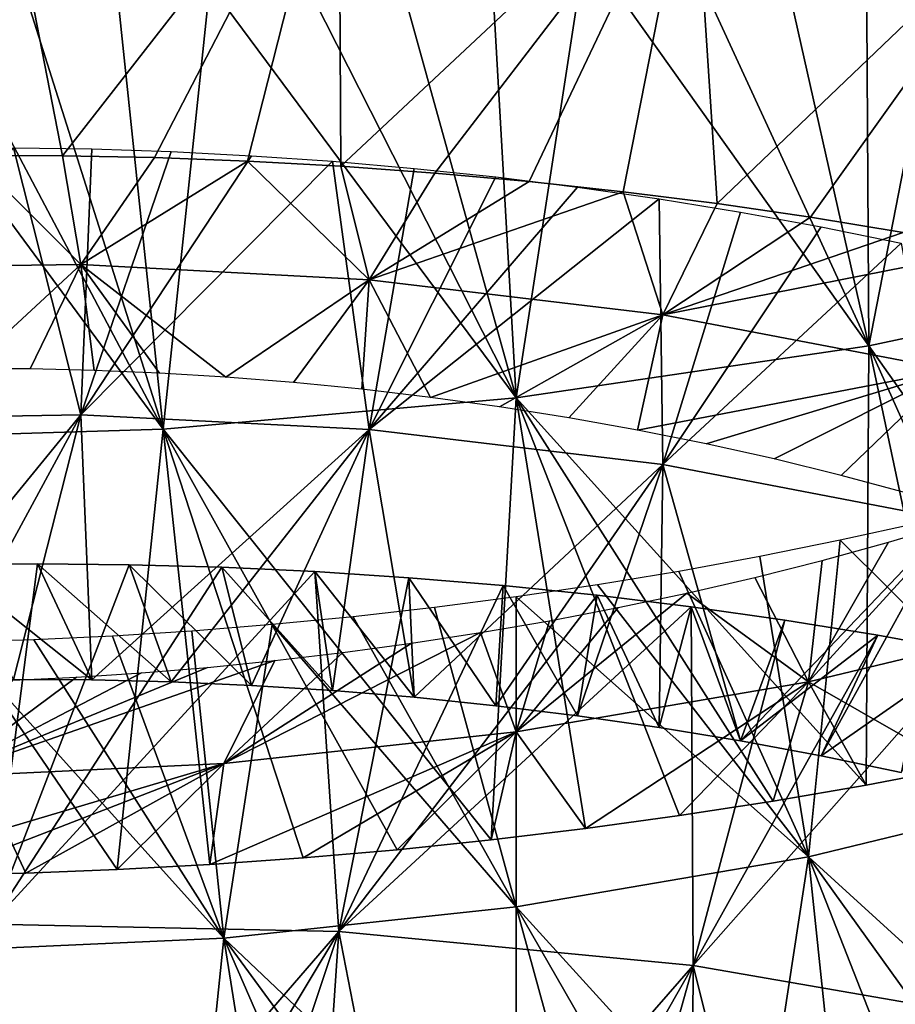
# Model space of a CAD drawing. Header units: millimetres. Extents: x -161 to 161, y -94 to 1149.
# Tile 817 of 1056: x 42.64 to 45.92, y 420.23 to 423.93. Entities that reach past the tile are written whole.
import ezdxf

# ---------------------------------------------------------------- set-up
doc = ezdxf.new("R2010")
doc.units = ezdxf.units.MM
doc.header["$LTSCALE"] = 81.481481
for name, color, linetype in [('69', 7, 'CONTINUOUS'), ('70', 7, 'CONTINUOUS'), ('71', 7, 'CONTINUOUS'), ('73', 7, 'CONTINUOUS'), ('81', 7, 'CONTINUOUS'), ('82', 7, 'CONTINUOUS')]:
    doc.layers.add(name, color=color, linetype=linetype)

msp = doc.modelspace()

# ---------------------------------------------------------------- linework, layer by layer
at = {"layer": '69', "color": 7, "linetype": 'CONTINUOUS', "true_color": 0xaaaaaa}
for points in [[(42.3638, 421.8846, -12.0641), (42.9071, 421.4526, -11.064), (42.703, 421.8879, -12.1698), (42.3638, 421.8846, -12.0641)], [(42.613, 421.4543, -10.9636), (42.9071, 421.4526, -11.064), (42.3638, 421.8846, -12.0641), (42.613, 421.4543, -10.9636)], [(42.9071, 421.4526, -11.064), (43.2054, 421.4451, -11.1498), (42.703, 421.8879, -12.1698), (42.9071, 421.4526, -11.064)], [(42.703, 421.8879, -12.1698), (43.2054, 421.4451, -11.1498), (43.0469, 421.8848, -12.2597), (42.703, 421.8879, -12.1698)], [(43.2054, 421.4451, -11.1498), (43.507, 421.4317, -11.2208), (43.0469, 421.8848, -12.2597), (43.2054, 421.4451, -11.1498)], [(43.0469, 421.8848, -12.2597), (43.507, 421.4317, -11.2208), (43.3945, 421.8752, -12.3334), (43.0469, 421.8848, -12.2597)], [(43.507, 421.4317, -11.2208), (43.811, 421.4124, -11.2769), (43.3945, 421.8752, -12.3334), (43.507, 421.4317, -11.2208)], [(43.3945, 421.8752, -12.3334), (43.811, 421.4124, -11.2769), (43.7449, 421.859, -12.391), (43.3945, 421.8752, -12.3334)], [(43.811, 421.4124, -11.2769), (44.1168, 421.387, -11.3182), (43.7449, 421.859, -12.391), (43.811, 421.4124, -11.2769)], [(43.7449, 421.859, -12.391), (44.1168, 421.387, -11.3182), (44.0974, 421.8362, -12.4321), (43.7449, 421.859, -12.391)], [(44.1168, 421.387, -11.3182), (44.4236, 421.3555, -11.3443), (44.0974, 421.8362, -12.4321), (44.1168, 421.387, -11.3182)], [(44.0974, 421.8362, -12.4321), (44.4236, 421.3555, -11.3443), (44.451, 421.8066, -12.4567), (44.0974, 421.8362, -12.4321)], [(44.4236, 421.3555, -11.3443), (44.7308, 421.3177, -11.3554), (44.451, 421.8066, -12.4567), (44.4236, 421.3555, -11.3443)], [(44.451, 421.8066, -12.4567), (44.7308, 421.3177, -11.3554), (44.8047, 421.7702, -12.4646), (44.451, 421.8066, -12.4567)], [(44.7308, 421.3177, -11.3554), (45.0376, 421.2737, -11.3513), (44.8047, 421.7702, -12.4646), (44.7308, 421.3177, -11.3554)], [(44.8047, 421.7702, -12.4646), (45.0376, 421.2737, -11.3513), (45.1578, 421.7269, -12.4559), (44.8047, 421.7702, -12.4646)], [(45.0376, 421.2737, -11.3513), (45.343, 421.2235, -11.3322), (45.1578, 421.7269, -12.4559), (45.0376, 421.2737, -11.3513)], [(45.1578, 421.7269, -12.4559), (45.343, 421.2235, -11.3322), (45.5091, 421.6768, -12.4307), (45.1578, 421.7269, -12.4559)], [(45.5091, 421.6768, -12.4307), (45.343, 421.2235, -11.3322), (45.8579, 421.62, -12.3893), (45.5091, 421.6768, -12.4307)], [(45.343, 421.2235, -11.3322), (45.646, 421.1671, -11.2983), (45.8579, 421.62, -12.3893), (45.343, 421.2235, -11.3322)], [(45.8579, 421.62, -12.3893), (45.646, 421.1671, -11.2983), (46.2033, 421.5564, -12.3318), (45.8579, 421.62, -12.3893)], [(45.646, 421.1671, -11.2983), (45.9457, 421.1047, -11.2498), (46.2033, 421.5564, -12.3318), (45.646, 421.1671, -11.2983)]]:
    msp.add_3dface(points, dxfattribs=at)
at = {"layer": '70', "color": 7, "linetype": 'CONTINUOUS', "true_color": 0xaaaaaa}
for points in [[(42.3638, 421.8846, -12.0641), (42.703, 421.8879, -12.1698), (42.5279, 420.535, -12.6832), (42.3638, 421.8846, -12.0641)], [(42.703, 421.8879, -12.1698), (43.0469, 421.8848, -12.2597), (42.5279, 420.535, -12.6832), (42.703, 421.8879, -12.1698)], [(43.0469, 421.8848, -12.2597), (43.3945, 421.8752, -12.3334), (42.5279, 420.535, -12.6832), (43.0469, 421.8848, -12.2597)], [(43.3945, 421.8752, -12.3334), (43.7449, 421.859, -12.391), (42.5279, 420.535, -12.6832), (43.3945, 421.8752, -12.3334)], [(42.5279, 420.535, -12.6832), (43.7449, 421.859, -12.391), (43.8347, 420.5075, -12.9694), (42.5279, 420.535, -12.6832)], [(43.7449, 421.859, -12.391), (44.0974, 421.8362, -12.4321), (43.8347, 420.5075, -12.9694), (43.7449, 421.859, -12.391)], [(44.0974, 421.8362, -12.4321), (44.451, 421.8066, -12.4567), (43.8347, 420.5075, -12.9694), (44.0974, 421.8362, -12.4321)], [(44.451, 421.8066, -12.4567), (44.8047, 421.7702, -12.4646), (43.8347, 420.5075, -12.9694), (44.451, 421.8066, -12.4567)], [(44.8047, 421.7702, -12.4646), (45.1578, 421.7269, -12.4559), (43.8347, 420.5075, -12.9694), (44.8047, 421.7702, -12.4646)], [(43.8347, 420.5075, -12.9694), (45.1578, 421.7269, -12.4559), (45.1653, 420.3806, -13.0244), (43.8347, 420.5075, -12.9694)], [(45.1578, 421.7269, -12.4559), (45.5091, 421.6768, -12.4307), (45.1653, 420.3806, -13.0244), (45.1578, 421.7269, -12.4559)], [(45.5091, 421.6768, -12.4307), (45.8579, 421.62, -12.3893), (45.1653, 420.3806, -13.0244), (45.5091, 421.6768, -12.4307)], [(45.8579, 421.62, -12.3893), (46.2033, 421.5564, -12.3318), (45.1653, 420.3806, -13.0244), (45.8579, 421.62, -12.3893)], [(45.1653, 420.3806, -13.0244), (46.2033, 421.5564, -12.3318), (46.4721, 420.1529, -12.8489), (45.1653, 420.3806, -13.0244)], [(42.703, 419.1975, -13.3283), (42.3638, 419.19, -13.2228), (42.5279, 420.535, -12.6832), (42.703, 419.1975, -13.3283)], [(42.703, 419.1975, -13.3283), (42.5279, 420.535, -12.6832), (43.8347, 420.5075, -12.9694), (42.703, 419.1975, -13.3283)], [(43.0469, 419.198, -13.4182), (42.703, 419.1975, -13.3283), (43.8347, 420.5075, -12.9694), (43.0469, 419.198, -13.4182)], [(43.3945, 419.1913, -13.4922), (43.0469, 419.198, -13.4182), (43.8347, 420.5075, -12.9694), (43.3945, 419.1913, -13.4922)], [(43.7449, 419.1775, -13.5504), (43.3945, 419.1913, -13.4922), (43.8347, 420.5075, -12.9694), (43.7449, 419.1775, -13.5504)], [(44.0974, 419.1563, -13.5924), (43.7449, 419.1775, -13.5504), (43.8347, 420.5075, -12.9694), (44.0974, 419.1563, -13.5924)], [(44.0974, 419.1563, -13.5924), (43.8347, 420.5075, -12.9694), (45.1653, 420.3806, -13.0244), (44.0974, 419.1563, -13.5924)], [(44.451, 419.1277, -13.6181), (44.0974, 419.1563, -13.5924), (45.1653, 420.3806, -13.0244), (44.451, 419.1277, -13.6181)], [(44.8047, 419.0916, -13.6275), (44.451, 419.1277, -13.6181), (45.1653, 420.3806, -13.0244), (44.8047, 419.0916, -13.6275)], [(45.1578, 419.048, -13.6205), (44.8047, 419.0916, -13.6275), (45.1653, 420.3806, -13.0244), (45.1578, 419.048, -13.6205)], [(45.5091, 418.997, -13.5974), (45.1578, 419.048, -13.6205), (45.1653, 420.3806, -13.0244), (45.5091, 418.997, -13.5974)], [(45.5091, 418.997, -13.5974), (45.1653, 420.3806, -13.0244), (46.4721, 420.1529, -12.8489), (45.5091, 418.997, -13.5974)]]:
    msp.add_3dface(points, dxfattribs=at)
at = {"layer": '71', "color": 7, "linetype": 'CONTINUOUS', "true_color": 0xaaaaaa}
for points in [[(41.8424, 422.9982, -10.0042), (42.4555, 423.4209, -11.4904), (42.8659, 423.0115, -10.4374), (41.8424, 422.9982, -10.0042)], [(42.4555, 423.4209, -11.4904), (42.7967, 423.4201, -11.5919), (42.8659, 423.0115, -10.4374), (42.4555, 423.4209, -11.4904)], [(42.7967, 423.4201, -11.5919), (43.1421, 423.4133, -11.6774), (42.8659, 423.0115, -10.4374), (42.7967, 423.4201, -11.5919)], [(43.1421, 423.4133, -11.6774), (43.4909, 423.4004, -11.7465), (42.8659, 423.0115, -10.4374), (43.1421, 423.4133, -11.6774)], [(42.8659, 423.0115, -10.4374), (43.4909, 423.4004, -11.7465), (43.9487, 422.9544, -10.6826), (42.8659, 423.0115, -10.4374)], [(43.4909, 423.4004, -11.7465), (43.8422, 423.3812, -11.7991), (43.9487, 422.9544, -10.6826), (43.4909, 423.4004, -11.7465)], [(43.8422, 423.3812, -11.7991), (44.1953, 423.3556, -11.8351), (43.9487, 422.9544, -10.6826), (43.8422, 423.3812, -11.7991)], [(44.1953, 423.3556, -11.8351), (44.549, 423.3237, -11.8544), (43.9487, 422.9544, -10.6826), (44.1953, 423.3556, -11.8351)], [(44.549, 423.3237, -11.8544), (44.9026, 423.2853, -11.8568), (43.9487, 422.9544, -10.6826), (44.549, 423.3237, -11.8544)], [(43.9487, 422.9544, -10.6826), (44.9026, 423.2853, -11.8568), (45.0512, 422.8232, -10.733), (43.9487, 422.9544, -10.6826)], [(44.9026, 423.2853, -11.8568), (45.2551, 423.2405, -11.8425), (45.0512, 422.8232, -10.733), (44.9026, 423.2853, -11.8568)], [(45.2551, 423.2405, -11.8425), (45.6055, 423.1893, -11.8117), (45.0512, 422.8232, -10.733), (45.2551, 423.2405, -11.8425)], [(45.6055, 423.1893, -11.8117), (45.9531, 423.1317, -11.7646), (45.0512, 422.8232, -10.733), (45.6055, 423.1893, -11.8117)], [(45.9531, 423.1317, -11.7646), (46.297, 423.0678, -11.7014), (45.0512, 422.8232, -10.733), (45.9531, 423.1317, -11.7646)], [(45.0512, 422.8232, -10.733), (46.297, 423.0678, -11.7014), (46.134, 422.6167, -10.589), (45.0512, 422.8232, -10.733)], [(41.8424, 422.9982, -10.0042), (42.8659, 423.0115, -10.4374), (42.4413, 422.6209, -9.0333), (41.8424, 422.9982, -10.0042)], [(42.4413, 422.6209, -9.0333), (42.8659, 423.0115, -10.4374), (42.6756, 422.62, -9.1505), (42.4413, 422.6209, -9.0333)], [(42.6756, 422.62, -9.1505), (42.8659, 423.0115, -10.4374), (42.9156, 422.6144, -9.255), (42.6756, 422.62, -9.1505)], [(42.8659, 423.0115, -10.4374), (43.9487, 422.9544, -10.6826), (43.4103, 422.5889, -9.4255), (42.8659, 423.0115, -10.4374)], [(42.9156, 422.6144, -9.255), (42.8659, 423.0115, -10.4374), (43.1606, 422.6041, -9.3467), (42.9156, 422.6144, -9.255)], [(43.1606, 422.6041, -9.3467), (42.8659, 423.0115, -10.4374), (43.4103, 422.5889, -9.4255), (43.1606, 422.6041, -9.3467)], [(43.4103, 422.5889, -9.4255), (43.9487, 422.9544, -10.6826), (43.6639, 422.5687, -9.4913), (43.4103, 422.5889, -9.4255)], [(43.6639, 422.5687, -9.4913), (43.9487, 422.9544, -10.6826), (43.9204, 422.5434, -9.5439), (43.6639, 422.5687, -9.4913)], [(43.9204, 422.5434, -9.5439), (43.9487, 422.9544, -10.6826), (44.1789, 422.513, -9.5829), (43.9204, 422.5434, -9.5439)], [(43.9487, 422.9544, -10.6826), (45.0512, 422.8232, -10.733), (44.1789, 422.513, -9.5829), (43.9487, 422.9544, -10.6826)], [(44.1789, 422.513, -9.5829), (45.0512, 422.8232, -10.733), (44.4383, 422.4773, -9.6083), (44.1789, 422.513, -9.5829)], [(44.4383, 422.4773, -9.6083), (45.0512, 422.8232, -10.733), (44.6978, 422.4364, -9.6198), (44.4383, 422.4773, -9.6083)], [(44.6978, 422.4364, -9.6198), (45.0512, 422.8232, -10.733), (44.9565, 422.3903, -9.6177), (44.6978, 422.4364, -9.6198)], [(45.0512, 422.8232, -10.733), (46.134, 422.6167, -10.589), (44.9565, 422.3903, -9.6177), (45.0512, 422.8232, -10.733)], [(44.9565, 422.3903, -9.6177), (46.134, 422.6167, -10.589), (45.2138, 422.3389, -9.602), (44.9565, 422.3903, -9.6177)], [(45.2138, 422.3389, -9.602), (46.134, 422.6167, -10.589), (45.4688, 422.2823, -9.5729), (45.2138, 422.3389, -9.602)], [(45.4688, 422.2823, -9.5729), (46.134, 422.6167, -10.589), (45.7209, 422.2204, -9.5307), (45.4688, 422.2823, -9.5729)], [(45.7209, 422.2204, -9.5307), (46.134, 422.6167, -10.589), (45.9692, 422.1535, -9.4753), (45.7209, 422.2204, -9.5307)], [(46.6557, 421.6995, 0.732), (45.5976, 421.4451, 0.9724), (46.1437, 422.0416, -0.3012), (46.6557, 421.6995, 0.732)], [(46.1437, 422.0416, -0.3012), (45.5976, 421.4451, 0.9724), (45.8985, 421.9689, -0.2355), (46.1437, 422.0416, -0.3012)], [(45.8985, 421.9689, -0.2355), (45.5976, 421.4451, 0.9724), (45.6491, 421.9006, -0.1831), (45.8985, 421.9689, -0.2355)], [(45.6491, 421.9006, -0.1831), (45.5976, 421.4451, 0.9724), (45.3963, 421.837, -0.1441), (45.6491, 421.9006, -0.1831)], [(45.3963, 421.837, -0.1441), (45.5976, 421.4451, 0.9724), (45.1411, 421.7781, -0.1187), (45.3963, 421.837, -0.1441)], [(45.5976, 421.4451, 0.9724), (44.5, 421.2572, 1.0184), (45.1411, 421.7781, -0.1187), (45.5976, 421.4451, 0.9724)], [(45.1411, 421.7781, -0.1187), (44.5, 421.2572, 1.0184), (44.8839, 421.7239, -0.1069), (45.1411, 421.7781, -0.1187)], [(44.8839, 421.7239, -0.1069), (44.5, 421.2572, 1.0184), (44.6254, 421.6744, -0.1088), (44.8839, 421.7239, -0.1069)], [(44.6254, 421.6744, -0.1088), (44.5, 421.2572, 1.0184), (44.3663, 421.6297, -0.1246), (44.6254, 421.6744, -0.1088)], [(46.6557, 421.6995, 0.732), (46.1606, 421.1234, 2.0303), (45.5976, 421.4451, 0.9724), (46.6557, 421.6995, 0.732)], [(44.5, 421.2572, 1.0184), (43.4024, 421.1386, 0.8655), (44.3663, 421.6297, -0.1246), (44.5, 421.2572, 1.0184)], [(44.3663, 421.6297, -0.1246), (43.4024, 421.1386, 0.8655), (44.1073, 421.5898, -0.1544), (44.3663, 421.6297, -0.1246)], [(44.1073, 421.5898, -0.1544), (43.4024, 421.1386, 0.8655), (43.8495, 421.5548, -0.198), (44.1073, 421.5898, -0.1544)], [(43.8495, 421.5548, -0.198), (43.4024, 421.1386, 0.8655), (43.5939, 421.5246, -0.2551), (43.8495, 421.5548, -0.198)], [(43.4024, 421.1386, 0.8655), (42.3444, 421.0887, 0.5191), (43.5939, 421.5246, -0.2551), (43.4024, 421.1386, 0.8655)], [(43.5939, 421.5246, -0.2551), (42.3444, 421.0887, 0.5191), (43.3414, 421.4992, -0.3257), (43.5939, 421.5246, -0.2551)], [(43.3414, 421.4992, -0.3257), (42.3444, 421.0887, 0.5191), (43.093, 421.4785, -0.4093), (43.3414, 421.4992, -0.3257)], [(43.093, 421.4785, -0.4093), (42.3444, 421.0887, 0.5191), (42.8492, 421.4626, -0.5059), (43.093, 421.4785, -0.4093)], [(42.8492, 421.4626, -0.5059), (42.3444, 421.0887, 0.5191), (42.6107, 421.4513, -0.6154), (42.8492, 421.4626, -0.5059)], [(45.5976, 421.4451, 0.9724), (44.7607, 420.8942, 2.1575), (44.5, 421.2572, 1.0184), (45.5976, 421.4451, 0.9724)], [(45.1138, 420.9428, 2.1508), (44.7607, 420.8942, 2.1575), (45.5976, 421.4451, 0.9724), (45.1138, 420.9428, 2.1508)], [(45.4653, 420.9973, 2.1273), (45.1138, 420.9428, 2.1508), (45.5976, 421.4451, 0.9724), (45.4653, 420.9973, 2.1273)], [(45.8146, 421.0575, 2.0871), (45.4653, 420.9973, 2.1273), (45.5976, 421.4451, 0.9724), (45.8146, 421.0575, 2.0871)], [(46.1606, 421.1234, 2.0303), (45.8146, 421.0575, 2.0871), (45.5976, 421.4451, 0.9724), (46.1606, 421.1234, 2.0303)], [(43.7005, 420.7839, 2.0753), (43.3499, 420.7589, 2.0142), (44.5, 421.2572, 1.0184), (43.7005, 420.7839, 2.0753)], [(44.5, 421.2572, 1.0184), (43.3499, 420.7589, 2.0142), (43.4024, 421.1386, 0.8655), (44.5, 421.2572, 1.0184)], [(44.0531, 420.8147, 2.1197), (43.7005, 420.7839, 2.0753), (44.5, 421.2572, 1.0184), (44.0531, 420.8147, 2.1197)], [(44.4068, 420.8515, 2.1471), (44.0531, 420.8147, 2.1197), (44.5, 421.2572, 1.0184), (44.4068, 420.8515, 2.1471)], [(44.7607, 420.8942, 2.1575), (44.4068, 420.8515, 2.1471), (44.5, 421.2572, 1.0184), (44.7607, 420.8942, 2.1575)], [(42.3204, 420.7192, 1.7325), (41.9875, 420.7175, 1.6065), (43.4024, 421.1386, 0.8655), (42.3204, 420.7192, 1.7325)], [(43.4024, 421.1386, 0.8655), (41.9875, 420.7175, 1.6065), (42.3444, 421.0887, 0.5191), (43.4024, 421.1386, 0.8655)], [(42.659, 420.7266, 1.8426), (42.3204, 420.7192, 1.7325), (43.4024, 421.1386, 0.8655), (42.659, 420.7266, 1.8426)], [(43.0024, 420.7399, 1.9366), (42.659, 420.7266, 1.8426), (43.4024, 421.1386, 0.8655), (43.0024, 420.7399, 1.9366)], [(43.3499, 420.7589, 2.0142), (43.0024, 420.7399, 1.9366), (43.4024, 421.1386, 0.8655), (43.3499, 420.7589, 2.0142)]]:
    msp.add_3dface(points, dxfattribs=at)
at = {"layer": '73', "color": 7, "linetype": 'CONTINUOUS', "true_color": 0xaaaaaa}
for points in [[(42.7967, 423.4201, -11.5919), (42.4555, 423.4209, -11.4904), (42.5279, 424.7961, -11.0055), (42.7967, 423.4201, -11.5919)], [(42.7967, 423.4201, -11.5919), (42.5279, 424.7961, -11.0055), (43.8347, 424.7508, -11.2894), (42.7967, 423.4201, -11.5919)], [(43.1421, 423.4133, -11.6774), (42.7967, 423.4201, -11.5919), (43.8347, 424.7508, -11.2894), (43.1421, 423.4133, -11.6774)], [(43.4909, 423.4004, -11.7465), (43.1421, 423.4133, -11.6774), (43.8347, 424.7508, -11.2894), (43.4909, 423.4004, -11.7465)], [(43.8422, 423.3812, -11.7991), (43.4909, 423.4004, -11.7465), (43.8347, 424.7508, -11.2894), (43.8422, 423.3812, -11.7991)], [(43.8422, 423.3812, -11.7991), (43.8347, 424.7508, -11.2894), (45.1653, 424.6207, -11.3364), (43.8422, 423.3812, -11.7991)], [(44.1953, 423.3556, -11.8351), (43.8422, 423.3812, -11.7991), (45.1653, 424.6207, -11.3364), (44.1953, 423.3556, -11.8351)], [(44.549, 423.3237, -11.8544), (44.1953, 423.3556, -11.8351), (45.1653, 424.6207, -11.3364), (44.549, 423.3237, -11.8544)], [(44.9026, 423.2853, -11.8568), (44.549, 423.3237, -11.8544), (45.1653, 424.6207, -11.3364), (44.9026, 423.2853, -11.8568)], [(45.2551, 423.2405, -11.8425), (44.9026, 423.2853, -11.8568), (45.1653, 424.6207, -11.3364), (45.2551, 423.2405, -11.8425)], [(45.2551, 423.2405, -11.8425), (45.1653, 424.6207, -11.3364), (46.4721, 424.4045, -11.147), (45.2551, 423.2405, -11.8425)], [(46.1606, 424.4265, 3.0994), (45.8146, 424.3629, 3.1588), (45.8247, 422.7067, 2.638), (46.1606, 424.4265, 3.0994)], [(47.1017, 422.978, 2.3322), (46.1606, 424.4265, 3.0994), (45.8247, 422.7067, 2.638), (47.1017, 422.978, 2.3322)], [(45.6055, 423.1893, -11.8117), (45.2551, 423.2405, -11.8425), (46.4721, 424.4045, -11.147), (45.6055, 423.1893, -11.8117)], [(45.9531, 423.1317, -11.7646), (45.6055, 423.1893, -11.8117), (46.4721, 424.4045, -11.147), (45.9531, 423.1317, -11.7646)], [(45.8146, 424.3629, 3.1588), (45.4653, 424.3043, 3.2014), (45.8247, 422.7067, 2.638), (45.8146, 424.3629, 3.1588)], [(45.4653, 424.3043, 3.2014), (45.1138, 424.2508, 3.2271), (45.8247, 422.7067, 2.638), (45.4653, 424.3043, 3.2014)], [(45.1138, 424.2508, 3.2271), (44.7607, 424.2025, 3.2357), (45.8247, 422.7067, 2.638), (45.1138, 424.2508, 3.2271)], [(44.7607, 424.2025, 3.2357), (44.4068, 424.1594, 3.2271), (44.5, 422.5108, 2.7078), (44.7607, 424.2025, 3.2357)], [(45.8247, 422.7067, 2.638), (44.7607, 424.2025, 3.2357), (44.5, 422.5108, 2.7078), (45.8247, 422.7067, 2.638)], [(44.4068, 424.1594, 3.2271), (44.0531, 424.1216, 3.2011), (44.5, 422.5108, 2.7078), (44.4068, 424.1594, 3.2271)], [(44.0531, 424.1216, 3.2011), (43.7005, 424.089, 3.158), (44.5, 422.5108, 2.7078), (44.0531, 424.1216, 3.2011)], [(43.7005, 424.089, 3.158), (43.3499, 424.0616, 3.098), (44.5, 422.5108, 2.7078), (43.7005, 424.089, 3.158)], [(43.3499, 424.0616, 3.098), (43.0024, 424.0395, 3.0211), (43.1754, 422.3938, 2.536), (43.3499, 424.0616, 3.098)], [(44.5, 422.5108, 2.7078), (43.3499, 424.0616, 3.098), (43.1754, 422.3938, 2.536), (44.5, 422.5108, 2.7078)], [(43.1754, 422.3938, 2.536), (41.9875, 424.0039, 2.6922), (41.8984, 422.3551, 2.1289), (43.1754, 422.3938, 2.536)], [(42.3204, 424.0106, 2.8181), (41.9875, 424.0039, 2.6922), (43.1754, 422.3938, 2.536), (42.3204, 424.0106, 2.8181)], [(42.659, 424.0225, 2.9278), (42.3204, 424.0106, 2.8181), (43.1754, 422.3938, 2.536), (42.659, 424.0225, 2.9278)], [(43.0024, 424.0395, 3.0211), (42.659, 424.0225, 2.9278), (43.1754, 422.3938, 2.536), (43.0024, 424.0395, 3.0211)], [(46.8396, 421.2721, 1.8675), (47.1017, 422.978, 2.3322), (45.8247, 422.7067, 2.638), (46.8396, 421.2721, 1.8675)], [(45.8146, 421.0575, 2.0871), (45.8247, 422.7067, 2.638), (44.5, 422.5108, 2.7078), (45.8146, 421.0575, 2.0871)], [(45.8146, 421.0575, 2.0871), (46.1606, 421.1234, 2.0303), (45.8247, 422.7067, 2.638), (45.8146, 421.0575, 2.0871)], [(46.1606, 421.1234, 2.0303), (46.5026, 421.195, 1.957), (45.8247, 422.7067, 2.638), (46.1606, 421.1234, 2.0303)], [(46.5026, 421.195, 1.957), (46.8396, 421.2721, 1.8675), (45.8247, 422.7067, 2.638), (46.5026, 421.195, 1.957)], [(44.4068, 420.8515, 2.1471), (44.5, 422.5108, 2.7078), (43.1754, 422.3938, 2.536), (44.4068, 420.8515, 2.1471)], [(44.4068, 420.8515, 2.1471), (44.7607, 420.8942, 2.1575), (44.5, 422.5108, 2.7078), (44.4068, 420.8515, 2.1471)], [(44.7607, 420.8942, 2.1575), (45.1138, 420.9428, 2.1508), (44.5, 422.5108, 2.7078), (44.7607, 420.8942, 2.1575)], [(45.1138, 420.9428, 2.1508), (45.4653, 420.9973, 2.1273), (44.5, 422.5108, 2.7078), (45.1138, 420.9428, 2.1508)], [(45.4653, 420.9973, 2.1273), (45.8146, 421.0575, 2.0871), (44.5, 422.5108, 2.7078), (45.4653, 420.9973, 2.1273)], [(43.0024, 420.7399, 1.9366), (43.1754, 422.3938, 2.536), (41.8984, 422.3551, 2.1289), (43.0024, 420.7399, 1.9366)], [(43.0024, 420.7399, 1.9366), (43.3499, 420.7589, 2.0142), (43.1754, 422.3938, 2.536), (43.0024, 420.7399, 1.9366)], [(43.3499, 420.7589, 2.0142), (43.7005, 420.7839, 2.0753), (43.1754, 422.3938, 2.536), (43.3499, 420.7589, 2.0142)], [(43.7005, 420.7839, 2.0753), (44.0531, 420.8147, 2.1197), (43.1754, 422.3938, 2.536), (43.7005, 420.7839, 2.0753)], [(44.0531, 420.8147, 2.1197), (44.4068, 420.8515, 2.1471), (43.1754, 422.3938, 2.536), (44.0531, 420.8147, 2.1197)], [(42.3204, 420.7192, 1.7325), (42.659, 420.7266, 1.8426), (41.8984, 422.3551, 2.1289), (42.3204, 420.7192, 1.7325)], [(42.659, 420.7266, 1.8426), (43.0024, 420.7399, 1.9366), (41.8984, 422.3551, 2.1289), (42.659, 420.7266, 1.8426)]]:
    msp.add_3dface(points, dxfattribs=at)
at = {"layer": '81', "color": 7, "linetype": 'CONTINUOUS', "true_color": 0xaaaaaa}
for points in [[(41.8424, 422.4304, -10.2218), (42.613, 423.4504, -10.186), (42.866, 422.4472, -10.6549), (41.8424, 422.4304, -10.2218)], [(42.613, 423.4504, -10.186), (42.9071, 423.4458, -10.2862), (42.866, 422.4472, -10.6549), (42.613, 423.4504, -10.186)], [(42.9071, 423.4458, -10.2862), (43.2054, 423.4359, -10.3718), (42.866, 422.4472, -10.6549), (42.9071, 423.4458, -10.2862)], [(43.2054, 423.4359, -10.3718), (43.507, 423.4204, -10.4424), (42.866, 422.4472, -10.6549), (43.2054, 423.4359, -10.3718)], [(43.507, 423.4204, -10.4424), (43.811, 423.3995, -10.4979), (42.866, 422.4472, -10.6549), (43.507, 423.4204, -10.4424)], [(42.866, 422.4472, -10.6549), (43.811, 423.3995, -10.4979), (43.9488, 422.3921, -10.9006), (42.866, 422.4472, -10.6549)], [(43.811, 423.3995, -10.4979), (44.1168, 423.3729, -10.5384), (43.9488, 422.3921, -10.9006), (43.811, 423.3995, -10.4979)], [(44.1168, 423.3729, -10.5384), (44.4236, 423.3407, -10.5637), (43.9488, 422.3921, -10.9006), (44.1168, 423.3729, -10.5384)], [(44.4236, 423.3407, -10.5637), (44.7308, 423.3026, -10.5736), (43.9488, 422.3921, -10.9006), (44.4236, 423.3407, -10.5637)], [(44.7308, 423.3026, -10.5736), (45.0376, 423.2587, -10.5682), (43.9488, 422.3921, -10.9006), (44.7308, 423.3026, -10.5736)], [(43.9488, 422.3921, -10.9006), (45.0376, 423.2587, -10.5682), (45.0513, 422.2613, -10.952), (43.9488, 422.3921, -10.9006)], [(45.0376, 423.2587, -10.5682), (45.343, 423.2091, -10.5477), (45.0513, 422.2613, -10.952), (45.0376, 423.2587, -10.5682)], [(45.343, 423.2091, -10.5477), (45.646, 423.1537, -10.5122), (45.0513, 422.2613, -10.952), (45.343, 423.2091, -10.5477)], [(45.646, 423.1537, -10.5122), (45.9457, 423.0927, -10.4619), (45.0513, 422.2613, -10.952), (45.646, 423.1537, -10.5122)], [(45.0513, 422.2613, -10.952), (45.9457, 423.0927, -10.4619), (46.1341, 422.0536, -10.8097), (45.0513, 422.2613, -10.952)], [(42.0422, 421.4406, -10.72), (41.8424, 422.4304, -10.2218), (42.866, 422.4472, -10.6549), (42.0422, 421.4406, -10.72)], [(42.3244, 421.4502, -10.8489), (42.0422, 421.4406, -10.72), (42.866, 422.4472, -10.6549), (42.3244, 421.4502, -10.8489)], [(42.613, 421.4543, -10.9636), (42.3244, 421.4502, -10.8489), (42.866, 422.4472, -10.6549), (42.613, 421.4543, -10.9636)], [(42.9071, 421.4526, -11.064), (42.613, 421.4543, -10.9636), (42.866, 422.4472, -10.6549), (42.9071, 421.4526, -11.064)], [(42.9071, 421.4526, -11.064), (42.866, 422.4472, -10.6549), (43.9488, 422.3921, -10.9006), (42.9071, 421.4526, -11.064)], [(43.2054, 421.4451, -11.1498), (42.9071, 421.4526, -11.064), (43.9488, 422.3921, -10.9006), (43.2054, 421.4451, -11.1498)], [(43.507, 421.4317, -11.2208), (43.2054, 421.4451, -11.1498), (43.9488, 422.3921, -10.9006), (43.507, 421.4317, -11.2208)], [(43.811, 421.4124, -11.2769), (43.507, 421.4317, -11.2208), (43.9488, 422.3921, -10.9006), (43.811, 421.4124, -11.2769)], [(44.1168, 421.387, -11.3182), (43.811, 421.4124, -11.2769), (43.9488, 422.3921, -10.9006), (44.1168, 421.387, -11.3182)], [(44.1168, 421.387, -11.3182), (43.9488, 422.3921, -10.9006), (45.0513, 422.2613, -10.952), (44.1168, 421.387, -11.3182)], [(44.4236, 421.3555, -11.3443), (44.1168, 421.387, -11.3182), (45.0513, 422.2613, -10.952), (44.4236, 421.3555, -11.3443)], [(44.7308, 421.3177, -11.3554), (44.4236, 421.3555, -11.3443), (45.0513, 422.2613, -10.952), (44.7308, 421.3177, -11.3554)], [(45.0376, 421.2737, -11.3513), (44.7308, 421.3177, -11.3554), (45.0513, 422.2613, -10.952), (45.0376, 421.2737, -11.3513)], [(45.343, 421.2235, -11.3322), (45.0376, 421.2737, -11.3513), (45.0513, 422.2613, -10.952), (45.343, 421.2235, -11.3322)], [(45.343, 421.2235, -11.3322), (45.0513, 422.2613, -10.952), (46.1341, 422.0536, -10.8097), (45.343, 421.2235, -11.3322)], [(45.646, 421.1671, -11.2983), (45.343, 421.2235, -11.3322), (46.1341, 422.0536, -10.8097), (45.646, 421.1671, -11.2983)], [(45.9457, 421.1047, -11.2498), (45.646, 421.1671, -11.2983), (46.1341, 422.0536, -10.8097), (45.9457, 421.1047, -11.2498)], [(44.5, 421.7641, 1.1933), (44.1939, 421.7241, 1.171), (44.5, 420.5998, 0.7863), (44.5, 421.7641, 1.1933)], [(44.1939, 421.7241, 1.171), (43.8884, 421.6893, 1.1333), (44.5, 420.5998, 0.7863), (44.1939, 421.7241, 1.171)], [(43.8884, 421.6893, 1.1333), (43.5844, 421.6598, 1.0804), (44.5, 420.5998, 0.7863), (43.8884, 421.6893, 1.1333)], [(43.5844, 421.6598, 1.0804), (43.2826, 421.6355, 1.0123), (43.4024, 420.4825, 0.6324), (43.5844, 421.6598, 1.0804)], [(44.5, 420.5998, 0.7863), (43.5844, 421.6598, 1.0804), (43.4024, 420.4825, 0.6324), (44.5, 420.5998, 0.7863)], [(42.6893, 421.6024, 0.8312), (42.3995, 421.5936, 0.7184), (43.4024, 420.4825, 0.6324), (42.6893, 421.6024, 0.8312)], [(42.984, 421.6164, 0.9292), (42.6893, 421.6024, 0.8312), (43.4024, 420.4825, 0.6324), (42.984, 421.6164, 0.9292)], [(43.2826, 421.6355, 1.0123), (42.984, 421.6164, 0.9292), (43.4024, 420.4825, 0.6324), (43.2826, 421.6355, 1.0123)], [(43.4024, 420.4825, 0.6324), (42.3995, 421.5936, 0.7184), (42.3443, 420.4355, 0.2855), (43.4024, 420.4825, 0.6324)], [(44.5, 419.4416, 0.3625), (44.5, 420.5998, 0.7863), (43.4024, 420.4825, 0.6324), (44.5, 419.4416, 0.3625)], [(43.2826, 419.3182, 0.1778), (43.4024, 420.4825, 0.6324), (42.3443, 420.4355, 0.2855), (43.2826, 419.3182, 0.1778)], [(43.2826, 419.3182, 0.1778), (43.5844, 419.3406, 0.2466), (43.4024, 420.4825, 0.6324), (43.2826, 419.3182, 0.1778)], [(43.5844, 419.3406, 0.2466), (43.8884, 419.3686, 0.3004), (43.4024, 420.4825, 0.6324), (43.5844, 419.3406, 0.2466)], [(43.8884, 419.3686, 0.3004), (44.1939, 419.4022, 0.339), (43.4024, 420.4825, 0.6324), (43.8884, 419.3686, 0.3004)], [(44.1939, 419.4022, 0.339), (44.5, 419.4416, 0.3625), (43.4024, 420.4825, 0.6324), (44.1939, 419.4022, 0.339)], [(42.3995, 419.2848, -0.1171), (42.6893, 419.2904, -0.0042), (42.3443, 420.4355, 0.2855), (42.3995, 419.2848, -0.1171)], [(42.6893, 419.2904, -0.0042), (42.984, 419.3015, 0.0942), (42.3443, 420.4355, 0.2855), (42.6893, 419.2904, -0.0042)], [(42.984, 419.3015, 0.0942), (43.2826, 419.3182, 0.1778), (42.3443, 420.4355, 0.2855), (42.984, 419.3015, 0.0942)]]:
    msp.add_3dface(points, dxfattribs=at)
at = {"layer": '82', "color": 7, "linetype": 'CONTINUOUS', "true_color": 0xaaaaaa}
for points in [[(46.016, 422.0425, 1.0748), (45.7174, 421.9766, 1.1288), (46.6557, 421.0445, 0.5034), (46.016, 422.0425, 1.0748)], [(45.7174, 421.9766, 1.1288), (45.4156, 421.9157, 1.1678), (45.5976, 420.7881, 0.7418), (45.7174, 421.9766, 1.1288)], [(46.6557, 421.0445, 0.5034), (45.7174, 421.9766, 1.1288), (45.5976, 420.7881, 0.7418), (46.6557, 421.0445, 0.5034)], [(45.4156, 421.9157, 1.1678), (45.1116, 421.8599, 1.1916), (45.5976, 420.7881, 0.7418), (45.4156, 421.9157, 1.1678)], [(45.1116, 421.8599, 1.1916), (44.8061, 421.8094, 1.2002), (45.5976, 420.7881, 0.7418), (45.1116, 421.8599, 1.1916)], [(44.8061, 421.8094, 1.2002), (44.5, 421.7641, 1.1933), (45.5976, 420.7881, 0.7418), (44.8061, 421.8094, 1.2002)], [(44.5, 421.7641, 1.1933), (44.5, 420.5998, 0.7863), (45.5976, 420.7881, 0.7418), (44.5, 421.7641, 1.1933)], [(46.6005, 419.8746, 0.1035), (46.6557, 421.0445, 0.5034), (45.5976, 420.7881, 0.7418), (46.6005, 419.8746, 0.1035)], [(44.5, 420.5998, 0.7863), (45.4156, 419.5938, 0.3413), (45.5976, 420.7881, 0.7418), (44.5, 420.5998, 0.7863)], [(45.4156, 419.5938, 0.3413), (45.7174, 419.6558, 0.3041), (45.5976, 420.7881, 0.7418), (45.4156, 419.5938, 0.3413)], [(45.7174, 419.6558, 0.3041), (46.016, 419.7233, 0.252), (45.5976, 420.7881, 0.7418), (45.7174, 419.6558, 0.3041)], [(46.016, 419.7233, 0.252), (46.3107, 419.7963, 0.185), (45.5976, 420.7881, 0.7418), (46.016, 419.7233, 0.252)], [(46.3107, 419.7963, 0.185), (46.6005, 419.8746, 0.1035), (45.5976, 420.7881, 0.7418), (46.3107, 419.7963, 0.185)], [(44.5, 419.4416, 0.3625), (44.8061, 419.4866, 0.3706), (44.5, 420.5998, 0.7863), (44.5, 419.4416, 0.3625)], [(44.8061, 419.4866, 0.3706), (45.1116, 419.5374, 0.3635), (44.5, 420.5998, 0.7863), (44.8061, 419.4866, 0.3706)], [(45.1116, 419.5374, 0.3635), (45.4156, 419.5938, 0.3413), (44.5, 420.5998, 0.7863), (45.1116, 419.5374, 0.3635)]]:
    msp.add_3dface(points, dxfattribs=at)

doc.saveas('drawing.dxf')
